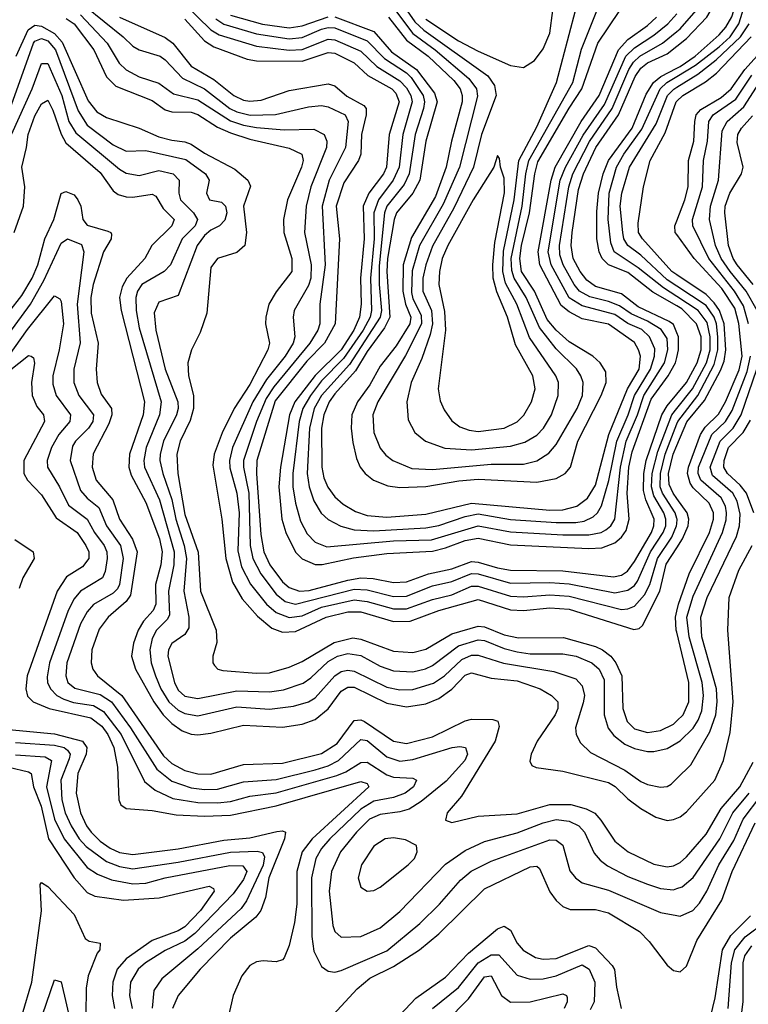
# Model space of a CAD drawing. Header units: inches. Extents: x 1173000 to 1307049, y 522583 to 678455.
# Tile 541 of 617: x 1207983 to 1210220, y 666083 to 669102. Entities that reach past the tile are written whole.
import ezdxf

# ---------------------------------------------------------------- set-up
doc = ezdxf.new("R2010")
doc.units = ezdxf.units.IN
doc.header["$MEASUREMENT"] = 0
doc.layers.add('B2606', color=7, linetype='Continuous')
doc.layers.add('B2616', color=7, linetype='Continuous')

msp = doc.modelspace()

# ---------------------------------------------------------------- linework, layer by layer
at = {"layer": 'B2606', "color": 5}
for points, elevation in [([(1208489, 669150), (1208570, 669071.5), (1208595.7, 669055.7), (1208710, 669020.9), (1208810, 669009.3), (1208850, 669011.3), (1208930, 669042.1), (1208950, 669040.3), (1209030, 669005.7), (1209078.9, 668958.9), (1209150, 668915), (1209170, 668893.6), (1209183.4, 668870), (1209187.5, 668850), (1209159.2, 668750), (1209148, 668650), (1209129.6, 668610.4), (1209084, 668550), (1209070.4, 668510), (1209070.7, 668430), (1209059.6, 668310), (1209063.1, 668210), (1209058.4, 668190), (1209037.7, 668150), (1208977.3, 668062.7), (1208910, 667994.6), (1208875.3, 667950), (1208852.2, 667910), (1208841.4, 667870), (1208821.3, 667710), (1208821.3, 667670), (1208830, 667619), (1208844.7, 667564.7), (1208865.6, 667525.6), (1208890, 667500.1), (1208926, 667486), (1209130, 667503.8), (1209247.3, 667507.3), (1209390, 667550.2), (1209490, 667531.6), (1209650, 667522), (1209730, 667522), (1209768.2, 667530), (1209782.4, 667537.6), (1209797.5, 667550), (1209809.4, 667570), (1209827.3, 667730), (1209844.9, 667810), (1209879.3, 667890), (1209899.1, 667950), (1209962.2, 668050), (1209972.8, 668090), (1209970, 668125), (1209952.2, 668152.2), (1209910, 668177.8), (1209859.8, 668199.8), (1209824.3, 668224.3), (1209790, 668238.5), (1209732.6, 668252.6), (1209701.7, 668270), (1209685, 668290), (1209651.5, 668350), (1209641, 668381), (1209640.4, 668410), (1209668.3, 668590), (1209681, 668630), (1209731.7, 668728.3), (1209801.5, 668830), (1209853.3, 668950), (1209867.6, 668972.4), (1209886.1, 668990), (1209956.2, 669030), (1210000, 669065.8)], 2140), ([(1209136.5, 669130), (1209190, 669060.4), (1209258, 669010), (1209362, 668922), (1209384.8, 668890), (1209388.1, 668868.1), (1209333.2, 668650), (1209283.3, 668536.7), (1209210, 668410), (1209187.8, 668332.2), (1209185.7, 668265.7), (1209190, 668246.3), (1209215.7, 668195.7), (1209216.2, 668170), (1209167.5, 668072.5), (1209082.2, 667930), (1209066.9, 667890), (1209070, 667836.4), (1209090, 667788.5), (1209107.1, 667767.1), (1209128.4, 667750), (1209186.3, 667726.3), (1209250, 667722.8), (1209430, 667739.4), (1209530, 667738.9), (1209570.8, 667749.2), (1209607.6, 667772.4), (1209630, 667799.3), (1209694.1, 667910), (1209710.6, 667950), (1209712.6, 667990), (1209705.6, 668010), (1209691.7, 668031.7), (1209630, 668093.2), (1209578.1, 668158.1), (1209537.9, 668250), (1209500.5, 668310), (1209493.4, 668333.4), (1209492, 668370), (1209525.2, 668530), (1209537, 668630), (1209546, 668670), (1209680.6, 668910), (1209708, 669012), (1209762.7, 669150)], 2240), ([(1209157.8, 669150), (1209196.1, 669096.1), (1209223.6, 669070), (1209419.9, 668930), (1209440.6, 668900.6), (1209445.8, 668870), (1209400.3, 668750), (1209375.9, 668650), (1209315.8, 668524.2), (1209250, 668407.3), (1209229.5, 668350), (1209220.9, 668310), (1209220.4, 668270), (1209246.7, 668210), (1209250, 668170), (1209243.1, 668136.9), (1209217, 668063), (1209185.2, 667990), (1209171.1, 667930), (1209175.5, 667875.5), (1209195.8, 667835.8), (1209229.1, 667810), (1209287.7, 667787.7), (1209370, 667782.6), (1209490, 667793.9), (1209533.7, 667806.3), (1209570, 667828), (1209591.1, 667850), (1209615.7, 667890), (1209636.2, 667950), (1209637.1, 667990), (1209628.9, 668010), (1209547.6, 668127.6), (1209509.5, 668230), (1209474.7, 668294.7), (1209465.6, 668330), (1209468, 668392), (1209501.3, 668550), (1209515, 668670), (1209570, 668774.1), (1209631.1, 668910), (1209689.6, 669130)], 2260), ([(1208184, 669144), (1208300.3, 669050), (1208330, 669021), (1208350.1, 669010.1), (1208414.6, 668990), (1208430, 668979.4), (1208482.7, 668922.7), (1208550.2, 668890.2), (1208627.9, 668830), (1208650, 668819.4), (1208690.2, 668809.8), (1208768.8, 668811.2), (1208870, 668835.3), (1208910, 668839), (1208930, 668835.2), (1208982.6, 668810), (1208991.5, 668790), (1208983.5, 668710), (1208932.7, 668610), (1208911.6, 668530), (1208920.6, 668350), (1208904.9, 668230), (1208904.3, 668170), (1208898, 668150), (1208873.2, 668110), (1208763.6, 667976.4), (1208739.6, 667940.4), (1208709.8, 667870), (1208670.4, 667750), (1208670.4, 667730), (1208686.8, 667650), (1208690.9, 667490), (1208698.7, 667450), (1208723.2, 667403.2), (1208770, 667340.1), (1208798.4, 667318.4), (1208830, 667309.4), (1209010, 667355.6), (1209050, 667353.3), (1209130, 667333.3), (1209170, 667334.7), (1209250, 667365.5), (1209310, 667379), (1209370, 667403.6), (1209390, 667402.6), (1209490, 667373.8), (1209610, 667375.9), (1209670, 667372.3), (1209810, 667344.5), (1209850, 667352.6), (1209870, 667367.2), (1209879.4, 667380.6), (1209919.2, 667470), (1209958.3, 667530), (1209965.9, 667550), (1209966.8, 667570), (1209960, 667590), (1209930, 667642.3), (1209922.1, 667670), (1209924.4, 667710), (1209942.1, 667777.9), (1209984.6, 667890), (1210000, 667909.5)], 2060), ([(1208584.7, 669104.7), (1208610, 669088.5), (1208710, 669058.5), (1208810, 669043.9), (1208850, 669047.7), (1208910, 669072.8), (1208930, 669078.5), (1208950, 669077.6), (1209050, 669037.2), (1209102.9, 668982.9), (1209170, 668939.8), (1209185.2, 668925.2), (1209221.2, 668870), (1209225.5, 668850), (1209223, 668830), (1209197.1, 668750), (1209179, 668630), (1209163, 668597), (1209110.4, 668530), (1209102.5, 668510), (1209087, 668347), (1209086.2, 668290), (1209093.4, 668210), (1209089.4, 668190), (1208995.1, 668044.9), (1208909.7, 667950), (1208887.4, 667910), (1208872.6, 667850), (1208866, 667710), (1208871.6, 667670), (1208886.3, 667626.3), (1208909, 667589), (1208930, 667569.6), (1208968.7, 667548.7), (1209010, 667538.2), (1209070, 667534.7), (1209230, 667544), (1209270, 667551.1), (1209350, 667579), (1209390, 667586.5), (1209490, 667569.8), (1209630, 667559.9), (1209690, 667560.6), (1209715.2, 667564.8), (1209742.9, 667577.1), (1209756.6, 667590), (1209768.8, 667611.2), (1209791, 667689), (1209816, 667810), (1209851, 667890), (1209870.3, 667950), (1209918.8, 668030), (1209931.9, 668070), (1209932.8, 668092.8), (1209916.7, 668130), (1209892.3, 668152.3), (1209850, 668171), (1209810, 668198.1), (1209710, 668224.6), (1209670, 668249.2), (1209614.3, 668350), (1209605.2, 668390), (1209642.5, 668610), (1209658, 668650), (1209712.2, 668747.8), (1209777.6, 668842.4), (1209844, 668990), (1209870, 669016.3), (1209930, 669054.4), (1209972.9, 669090), (1210000, 669120.4)], 2160), ([(1209114.8, 669110), (1209170, 669039.7), (1209237.4, 668990), (1209316, 668916), (1209335.6, 668890), (1209341.6, 668870), (1209341.4, 668850), (1209308.5, 668730), (1209292.6, 668650), (1209259.6, 668560.4), (1209185.3, 668434.7), (1209160.5, 668350), (1209158.7, 668270), (1209167.5, 668230), (1209183.4, 668190), (1209181.1, 668170), (1209138.4, 668101.6), (1209090, 668039.6), (1209057.4, 667982.6), (1209020.4, 667930), (1209003.1, 667890), (1209000.8, 667850), (1209006, 667806), (1209016.7, 667756.7), (1209028.2, 667730), (1209043.9, 667710), (1209069.5, 667690), (1209113, 667673), (1209150, 667667.7), (1209230, 667670.7), (1209331.5, 667688.5), (1209390, 667693.3), (1209570, 667683.4), (1209630, 667694.9), (1209657.1, 667710), (1209674.1, 667730), (1209695.9, 667810), (1209767.9, 667950), (1209783.3, 667990), (1209782.4, 668022.4), (1209765.1, 668050), (1209742.1, 668070), (1209670, 668114.7), (1209630, 668149.9), (1209602.5, 668182.5), (1209562.8, 668270), (1209523.6, 668330), (1209518, 668370), (1209523.3, 668410), (1209547.5, 668510), (1209563.9, 668630), (1209573.8, 668666.2), (1209669.2, 668830.8), (1209708.9, 668890), (1209757.5, 669030), (1209825.1, 669130)], 2220), ([(1209230, 669103.9), (1209330, 669037.2), (1209390, 669005.4), (1209490, 668961.5), (1209530, 668956.1), (1209563.1, 668976.9), (1209590, 669012.6), (1209610, 669060.9), (1209619.6, 669130)], 2280), ([(1208125.5, 669105.5), (1208150, 669090), (1208210.3, 669010), (1208250, 668927.4), (1208278.7, 668898.7), (1208390, 668854.9), (1208430, 668825.8), (1208450, 668819.9), (1208510, 668818.3), (1208530, 668811.4), (1208590, 668773), (1208630, 668754.8), (1208690, 668735.6), (1208810, 668708.3), (1208849.4, 668690), (1208852.9, 668670), (1208848.3, 668650), (1208805.5, 668550), (1208792.8, 668490), (1208794.1, 668450), (1208818.8, 668370), (1208818.8, 668330), (1208770, 668267.9), (1208748, 668230), (1208738.3, 668190), (1208738.1, 668170), (1208750.1, 668110), (1208745.2, 668090), (1208690, 667983.9), (1208641.6, 667910), (1208604.9, 667835.1), (1208580.4, 667770), (1208576, 667736), (1208603.9, 667570), (1208615.7, 667450), (1208636.8, 667376.8), (1208666.1, 667326.1), (1208712.8, 667272.8), (1208756.6, 667236.6), (1208790, 667223.9), (1208830, 667225.8), (1208923.4, 667270), (1208990, 667286.6), (1209030, 667285.8), (1209130, 667256.5), (1209181.9, 667258.1), (1209270, 667290.2), (1209390, 667324.5), (1209490, 667292.5), (1209530, 667290.7), (1209610, 667298.4), (1209670, 667294), (1209868, 667232), (1209884.7, 667235.3), (1209895.2, 667244.8), (1209948, 667350), (1209967.8, 667432.2), (1210000, 667482.4)], 2020), ([(1208170, 669116.9), (1208251.3, 669030), (1208288.6, 668968.6), (1208310, 668948.9), (1208350, 668927.3), (1208410, 668907.6), (1208455.4, 668875.4), (1208530, 668856.7), (1208630, 668791.8), (1208670, 668778.3), (1208710, 668771.3), (1208795.3, 668764.7), (1208886.2, 668766.2), (1208917.3, 668750), (1208926.2, 668730), (1208925.1, 668710), (1208876.5, 668590), (1208862.5, 668530), (1208857.7, 668450), (1208877.3, 668350), (1208876.9, 668310), (1208870, 668287), (1208826.1, 668210), (1208822.7, 668190), (1208828, 668130), (1208822.6, 668110), (1208797.7, 668070), (1208741.2, 667998.8), (1208698.7, 667930), (1208636.6, 667790), (1208626.7, 667750), (1208627.9, 667727.9), (1208649.8, 667650), (1208657.2, 667590), (1208653.1, 667473.1), (1208664.2, 667424.2), (1208691.5, 667371.5), (1208740.2, 667310), (1208770, 667284.1), (1208810, 667268.7), (1208850, 667274.2), (1208910, 667301), (1209010, 667323.1), (1209050, 667317.5), (1209130, 667295), (1209170, 667295.6), (1209250, 667324.5), (1209310, 667338.3), (1209370, 667364.6), (1209390, 667365), (1209490, 667333.8), (1209530, 667332), (1209610, 667338), (1209670, 667334.1), (1209830, 667293.4), (1209850, 667295.4), (1209870, 667304.1), (1209901.3, 667338.7), (1209916.8, 667370), (1209941, 667450), (1209984.3, 667515.7), (1209999.6, 667550), (1210000, 667556.2)], 2040), ([(1208290, 669110.3), (1208430, 669048), (1208453.2, 669030), (1208510, 668960.1), (1208578.7, 668918.7), (1208640.5, 668870), (1208670, 668855.8), (1208690, 668852.2), (1208724.6, 668855.4), (1208810, 668885), (1208930, 668906), (1208950, 668899.5), (1208987.3, 668867.3), (1209039.3, 668839.3), (1209046.8, 668830), (1209046.8, 668810), (1209032.6, 668750), (1209030.3, 668690), (1209022.6, 668670), (1208978.4, 668601.6), (1208955, 668530), (1208964.7, 668430), (1208951.2, 668170), (1208918.6, 668110), (1208864.7, 668055.3), (1208767, 667933), (1208710.8, 667750), (1208709.7, 667710.3), (1208723.3, 667523.3), (1208732.5, 667470), (1208750.9, 667430), (1208790, 667378.2), (1208810, 667361.1), (1208842, 667350), (1208871.6, 667351.6), (1208990, 667383.8), (1209030, 667390), (1209068, 667388), (1209130, 667376), (1209170, 667378.7), (1209237.6, 667402.4), (1209310, 667418.6), (1209370, 667440.2), (1209390, 667438.9), (1209450, 667420.9), (1209490, 667414), (1209650, 667411.7), (1209806.2, 667393.8), (1209830, 667398.7), (1209848.9, 667411.1), (1209870, 667440.3), (1209922.2, 667530), (1209929.6, 667550), (1209930.3, 667570), (1209905.2, 667630), (1209898.3, 667658.3), (1209898.5, 667710), (1209906.3, 667750), (1209953.9, 667890), (1209970, 667917.8), (1210000, 667954.1)], 2080), ([(1208490, 669104), (1208550, 669037.4), (1208579.2, 669019.2), (1208681.6, 668981.6), (1208710, 668976.4), (1208850, 668975.3), (1208930, 669001.5), (1208950, 668999.2), (1209010, 668970), (1209051.3, 668931.3), (1209125.4, 668890), (1209137.4, 668877.4), (1209147.9, 668850), (1209116.9, 668750), (1209109, 668650), (1209100, 668630), (1209055.1, 668570), (1209037.9, 668530), (1209040.4, 668430), (1209029.2, 668310), (1209031.5, 668230), (1209026.2, 668190), (1209008.8, 668150), (1208969.6, 668090), (1208890, 668010.7), (1208827.9, 667930), (1208811.7, 667890), (1208783.4, 667730), (1208778.5, 667670), (1208788, 667570), (1208799.6, 667530), (1208830, 667469.7), (1208850, 667448.7), (1208890, 667431.4), (1208911.4, 667431.4), (1209008, 667452), (1209110, 667465.3), (1209250, 667472.3), (1209290, 667482.2), (1209350, 667505.1), (1209390, 667512.3), (1209490, 667492), (1209730, 667480.7), (1209770, 667482.5), (1209810, 667497.9), (1209830, 667515.5), (1209844.1, 667535.9), (1209854.1, 667570), (1209847.2, 667650), (1209852.4, 667730), (1209862.6, 667777.4), (1209921.6, 667938.4), (1209973.7, 668010), (1209996.1, 668050), (1210000, 668066.3)], 2120), ([(1208630, 669115.8), (1208728.9, 669088.9), (1208810, 669077.8), (1208850, 669083), (1208930, 669111.4)], 2180), ([(1208950, 669110.8), (1209070, 669065.6), (1209124.2, 669004.2), (1209201, 668950), (1209256.8, 668876.8), (1209264.1, 668850), (1209229.3, 668730), (1209211.7, 668610), (1209189.8, 668570), (1209139.6, 668510), (1209132.3, 668490), (1209112.3, 668370), (1209109.9, 668330.1), (1209119.5, 668190), (1209103.1, 668156.9), (1209050, 668085.1), (1209014.3, 668025.7), (1208950, 667954.6), (1208933.1, 667930), (1208916.3, 667890), (1208909.5, 667850), (1208910.3, 667730), (1208916.8, 667696.8), (1208928.6, 667668.6), (1208950, 667639), (1208976.3, 667616.3), (1209014, 667594), (1209050, 667581.2), (1209110, 667576.9), (1209230, 667585.3), (1209370, 667619.3), (1209610, 667598.1), (1209650, 667599.4), (1209693.1, 667610), (1209725.6, 667634.4), (1209750, 667674.9), (1209791.9, 667830), (1209849, 667970), (1209884.2, 668030), (1209888.1, 668070), (1209882.8, 668090), (1209870, 668112), (1209790, 668168.3), (1209710, 668185.2), (1209670, 668206.4), (1209645.5, 668225.5), (1209580.1, 668350), (1209574.3, 668390), (1209614.5, 668610), (1209626.2, 668650), (1209706.7, 668790), (1209761.9, 668870), (1209820.6, 669010), (1209850, 669041.4), (1209910, 669084.7), (1209937.2, 669110)], 2180), ([(1207972, 668990), (1208009.2, 669070.8), (1208030, 669085.9), (1208050, 669082.4), (1208090, 669059.7), (1208113.8, 669033.8), (1208193.1, 668853.1), (1208220.2, 668820.2), (1208250, 668802.2), (1208350, 668769.1), (1208410, 668742.8), (1208450, 668732.4), (1208490, 668728.2), (1208510, 668720.3), (1208550, 668692.8), (1208644, 668644), (1208683.8, 668610), (1208691.4, 668591.4), (1208669.8, 668530), (1208679, 668450), (1208673.9, 668410), (1208650, 668388.7), (1208590.6, 668369.4), (1208570, 668342.4), (1208557.5, 668202.5), (1208537.5, 668142.5), (1208510.1, 668089.9), (1208499.5, 668050), (1208501.3, 668010), (1208516.4, 667950), (1208517, 667910), (1208506.5, 667873.5), (1208475.8, 667810), (1208465.3, 667770), (1208468.2, 667710), (1208490, 667584.6), (1208530.5, 667469.5), (1208537.7, 667350), (1208586.2, 667230), (1208588.2, 667191.8), (1208576.3, 667150), (1208576.2, 667130), (1208581.2, 667121.2), (1208590.9, 667110.9), (1208606.8, 667106.8), (1208710, 667098.1), (1208750, 667099.2), (1208810, 667117), (1208850, 667134.2), (1208947.9, 667192.1), (1209006, 667206), (1209030, 667202.8), (1209130, 667166), (1209190, 667161.7), (1209230, 667171.8), (1209310, 667218.6), (1209390, 667242.2), (1209410, 667240), (1209470, 667215.7), (1209513.9, 667206.1), (1209652.5, 667207.5), (1209750, 667179.8), (1209771.8, 667170), (1209797.6, 667150), (1209813.3, 667130), (1209831.4, 667090), (1209834, 666990), (1209847.2, 666950), (1209870, 666927.5), (1209910, 666916.5), (1209950, 666922.4), (1209990, 666942.1), (1210000, 666951.7)], 1980), ([(1207953.1, 668826.9), (1208025.7, 669030), (1208030, 669036.1), (1208050, 669044.2), (1208070, 669037.1), (1208093.4, 669010), (1208162.4, 668822.4), (1208190, 668779.1), (1208270, 668718.6), (1208310, 668698.9), (1208370, 668701.2), (1208493.2, 668673.2), (1208553.8, 668630), (1208565.2, 668610), (1208556.4, 668570), (1208565.7, 668550), (1208602.7, 668542.7), (1208615.2, 668530), (1208618.5, 668510), (1208612.5, 668487.5), (1208596.4, 668470), (1208570, 668456.9), (1208550, 668440.6), (1208527.7, 668410), (1208470, 668256.1), (1208410, 668235.9), (1208396.3, 668203.7), (1208401.4, 668150), (1208429.8, 668030), (1208468.8, 667930), (1208469.8, 667910), (1208464.7, 667890), (1208424.4, 667810), (1208414, 667770), (1208413.6, 667750), (1208422.2, 667710), (1208450.3, 667630.3), (1208462.2, 667570), (1208488.3, 667490), (1208495.6, 667450), (1208486.7, 667350), (1208502, 667270), (1208502.6, 667237.4), (1208490, 667216.7), (1208450, 667189.2), (1208439.5, 667170), (1208437.9, 667150), (1208458.8, 667070), (1208470, 667046.3), (1208490, 667027.5), (1208530, 667020.1), (1208650, 667044.4), (1208750, 667040.6), (1208793.3, 667046.7), (1208852.8, 667067.2), (1208876.7, 667083.3), (1208930, 667134.1), (1208958.4, 667150), (1208990, 667158.4), (1209030, 667151.9), (1209090, 667119.8), (1209130, 667105.7), (1209190, 667102.7), (1209228.4, 667111.6), (1209250, 667121.7), (1209330, 667182.1), (1209390, 667200.6), (1209410, 667197.8), (1209470, 667173.3), (1209510, 667163.2), (1209550, 667157.6), (1209650, 667157.4), (1209691.1, 667150), (1209738.8, 667130), (1209761.3, 667110), (1209777.5, 667077.5), (1209777.4, 666970), (1209789.5, 666929.5), (1209806.6, 666906.6), (1209840.3, 666880.3), (1209870, 666866.6), (1209910, 666858.3), (1209930, 666857.9), (1209970, 666867.1), (1210000, 666884.6)], 1960), ([(1210000, 668142.2), (1209990, 668167), (1209976.8, 668176.8), (1209881.5, 668221.5), (1209830, 668261.3), (1209750, 668284.4), (1209723.5, 668303.5), (1209703.4, 668330), (1209682.4, 668370), (1209675.7, 668410), (1209679.3, 668450), (1209698.5, 668581.5), (1209713.2, 668630), (1209751.8, 668710), (1209821.3, 668810), (1209872.1, 668927.9), (1209890, 668953.4), (1209909.9, 668970), (1209970, 668997.8), (1210000, 669021)], 2120), ([(1207958, 668750), (1208021, 668890), (1208050, 668968.3), (1208070, 668968.4), (1208112.5, 668870), (1208133.6, 668790), (1208155.6, 668755.6), (1208290, 668643.5), (1208310, 668631.9), (1208350, 668624.6), (1208410, 668639.6), (1208454.6, 668630), (1208472.6, 668610), (1208471.3, 668570), (1208477.2, 668550), (1208516.6, 668510), (1208528.8, 668490), (1208521.9, 668470), (1208481.7, 668430), (1208446.5, 668350), (1208426.2, 668330), (1208358.2, 668290), (1208344.8, 668270), (1208339.7, 668250), (1208340.2, 668210), (1208350, 668157.1), (1208417.7, 667930), (1208412.7, 667890), (1208371, 667790), (1208364.3, 667750), (1208366.6, 667730), (1208412.2, 667630), (1208456.9, 667470), (1208456, 667430), (1208439.9, 667350), (1208443, 667277), (1208436.5, 667263.5), (1208402.7, 667230), (1208390, 667204.6), (1208382.2, 667170), (1208386.7, 667130), (1208400.3, 667090), (1208416.3, 667050), (1208440.7, 667010), (1208470, 666984.7), (1208490, 666974.5), (1208530, 666967.6), (1208650, 666994.5), (1208750, 666988.1), (1208823.3, 666996.7), (1208869.8, 667010), (1208890, 667022.7), (1208950.3, 667089.7), (1208970, 667103.2), (1208990, 667107.6), (1209010, 667104.5), (1209110, 667055.4), (1209150, 667047.1), (1209190, 667048.2), (1209252.8, 667067.2), (1209286.7, 667090), (1209339.9, 667140.1), (1209370, 667153), (1209390, 667153.4), (1209468.4, 667128.4), (1209623, 667103), (1209690, 667081.2), (1209710, 667058.9), (1209716.3, 667030), (1209713, 667007), (1209688.7, 666930), (1209690.7, 666910), (1209704, 666884), (1209735.2, 666855.2), (1209840.3, 666800.3), (1209890, 666765.8), (1209910, 666757), (1209950, 666748.7), (1209970, 666750.2), (1209982.3, 666757.7), (1210000, 666775.1)], 1940), ([(1210000, 668224.7), (1209926.4, 668266.4), (1209850, 668326.6), (1209790, 668350), (1209771.2, 668370), (1209762, 668390), (1209754.8, 668430), (1209754.4, 668514.4), (1209759.5, 668570), (1209774.3, 668630), (1209790.6, 668670), (1209862.7, 668770), (1209906, 668874), (1209928, 668910), (1209951.5, 668928.5), (1210000, 668953.5)], 2080), ([(1210000, 668253.2), (1209959.6, 668279.6), (1209881.1, 668341.1), (1209808.2, 668390), (1209797.5, 668417.5), (1209789.5, 668489.5), (1209792.1, 668570), (1209814.6, 668650), (1209837.2, 668690), (1209893, 668767), (1209948.5, 668890), (1209969.9, 668910.1), (1210000, 668928.1)], 2060), ([(1210000, 668284.8), (1209970, 668304.4), (1209890, 668379.9), (1209849.6, 668410), (1209837.7, 668430), (1209833.9, 668450), (1209826.4, 668530), (1209830.9, 668570), (1209854.7, 668650), (1209937, 668783), (1209971.4, 668870), (1209990.8, 668889.2), (1210000, 668895)], 2040), ([(1207966.7, 668450), (1207995, 668530), (1207998.8, 668590), (1207990, 668650), (1208004.5, 668710), (1208008.7, 668750), (1208030, 668807.7), (1208050, 668844.2), (1208070, 668855.2), (1208085.3, 668825.3), (1208110, 668751.6), (1208125.1, 668725.1), (1208230, 668633.2), (1208270, 668577.2), (1208285.9, 668565.9), (1208310, 668558.9), (1208330, 668557.6), (1208390, 668567.3), (1208400.8, 668560.8), (1208423.3, 668523.3), (1208457.2, 668490), (1208450.1, 668470), (1208389, 668410), (1208366.9, 668370), (1208312, 668310), (1208297.5, 668282.5), (1208290, 668250), (1208294.2, 668210), (1208366.7, 667930), (1208362.5, 667890), (1208319.9, 667770), (1208318.3, 667730), (1208325.8, 667705.8), (1208370, 667621.6), (1208412.8, 667510), (1208420.9, 667470), (1208416.2, 667430), (1208399.6, 667370), (1208400.8, 667310), (1208392.8, 667290), (1208362.8, 667257.2), (1208346.6, 667230), (1208332.2, 667190), (1208325.9, 667150), (1208338.3, 667110), (1208394.5, 667010), (1208423.8, 666970), (1208450, 666944.1), (1208481.7, 666921.7), (1208510, 666910.7), (1208530, 666908.5), (1208570, 666913.7), (1208670, 666938.2), (1208790, 666932.5), (1208850, 666942.1), (1208890, 666956), (1208930, 666989), (1208970, 667043.4), (1208990, 667055.1), (1209010, 667054.8), (1209110, 667005.8), (1209170, 666994.8), (1209230, 667003.7), (1209270, 667020.2), (1209310, 667049.1), (1209350, 667092.2), (1209370, 667099), (1209430, 667082.3), (1209510, 667074.6), (1209581.1, 667050), (1209615.2, 667030), (1209634.6, 667010), (1209634.9, 666990), (1209626.8, 666970), (1209571.8, 666890), (1209552.8, 666850), (1209548.6, 666828.6), (1209555.1, 666815.1), (1209568.3, 666808.3), (1209650, 666798), (1209790, 666762.4), (1209810.4, 666750.4), (1209850, 666712.9), (1209890, 666683.3), (1209936, 666656), (1209970, 666646.7), (1209990, 666648.9), (1210000, 666653.1)], 1920), ([(1210000, 668320), (1209985.2, 668330), (1209894.7, 668430), (1209882.9, 668450), (1209881.8, 668478.2), (1209897.6, 668590), (1209917.9, 668670), (1209964.5, 668755.5), (1209998, 668850), (1210000, 668852)], 2020), ([(1207950, 668205.5), (1207990, 668256.8), (1208021.4, 668310), (1208039.1, 668350), (1208060.3, 668430), (1208087.5, 668490), (1208110, 668568.9), (1208124.7, 668575.3), (1208150, 668564.7), (1208162.1, 668550), (1208170.5, 668530), (1208177.4, 668490), (1208190, 668471.9), (1208253.6, 668453.6), (1208262.9, 668450), (1208264.5, 668444.5), (1208264.3, 668430), (1208240.7, 668390), (1208209, 668290), (1208201.1, 668250), (1208202.6, 668202.6), (1208223.7, 668110), (1208218.4, 668030), (1208220.8, 667990), (1208233.6, 667953.6), (1208265.1, 667910), (1208265.7, 667890), (1208256.8, 667863.2), (1208208.7, 667771.3), (1208205.7, 667730), (1208217.8, 667690), (1208269.5, 667629.5), (1208289.6, 667570), (1208329.6, 667509.6), (1208343.9, 667470), (1208322.8, 667337.2), (1208310, 667318), (1208254.8, 667270), (1208227.2, 667232.8), (1208204.6, 667170), (1208202.4, 667130), (1208207.9, 667110), (1208221.8, 667090), (1208297.2, 667030), (1208424.4, 666844.4), (1208450, 666821), (1208490, 666799.4), (1208530, 666789.6), (1208570, 666788.5), (1208670, 666817.7), (1208790, 666821.6), (1208910, 666851.8), (1208957.4, 666882.6), (1209010, 666952.6), (1209030, 666955), (1209041.5, 666950), (1209130, 666889.8), (1209170, 666882.7), (1209250, 666902.5), (1209350, 666952), (1209370, 666957.5), (1209435.8, 666955.8), (1209450.4, 666950.4), (1209454.4, 666934.4), (1209442.3, 666890), (1209339.6, 666720.4), (1209295.3, 666670), (1209290, 666647.3), (1209310, 666640.3), (1209390, 666659.6), (1209510, 666666.8), (1209610, 666695.7), (1209675.2, 666695.2), (1209722, 666682), (1209748.3, 666668.3), (1209767.2, 666647.2), (1209810, 666582.7), (1209850.3, 666550.3), (1209930, 666512.6), (1209970, 666504.6), (1209990, 666507.4), (1210000, 666512.3)], 1880), ([(1210000, 668443.6), (1209995.4, 668450), (1209994.3, 668470), (1210000, 668485)], 1980), ([(1207930, 668111.8), (1208016.8, 668230), (1208057.7, 668302.3), (1208110, 668416.6), (1208130, 668430.1), (1208173, 668413), (1208180.2, 668390), (1208159.2, 668230), (1208169, 668111), (1208149.8, 668030), (1208149.7, 667990), (1208164.5, 667950), (1208209.4, 667890), (1208207.9, 667870), (1208194.1, 667850), (1208154, 667810), (1208145.7, 667794.3), (1208138, 667750), (1208170, 667658.4), (1208190, 667634.7), (1208226.2, 667606.2), (1208250, 667550), (1208292.7, 667490), (1208300.4, 667450), (1208289.8, 667370.2), (1208283, 667357), (1208270, 667343.4), (1208210, 667309.1), (1208190, 667286.2), (1208170, 667249.9), (1208128.2, 667130), (1208125, 667090), (1208131.4, 667070), (1208152.2, 667052.2), (1208230, 667032.2), (1208265.1, 667010), (1208322.8, 666930), (1208403.7, 666803.7), (1208450, 666766.6), (1208510, 666746.2), (1208550, 666741.2), (1208590, 666742.5), (1208670, 666764.6), (1208770, 666772.3), (1208890, 666801.5), (1208930, 666814.1), (1208961.8, 666830), (1209030, 666894.2), (1209050, 666891.3), (1209110, 666841.5), (1209150, 666828.3), (1209190, 666833.5), (1209310.1, 666870.1), (1209333.7, 666873.7), (1209351.8, 666870), (1209357.5, 666850), (1209349.7, 666830), (1209292.6, 666767.4), (1209215.7, 666704.3), (1209178.7, 666681.3), (1209150, 666672.5), (1209090, 666664.7), (1209056.9, 666650), (1209016.8, 666610), (1208968, 666550), (1208939.7, 666490), (1208933.2, 666430), (1208943.9, 666323.9), (1208950, 666305.8), (1208970, 666288.7), (1209030, 666290.6), (1209090, 666317.4), (1209150, 666367.1), (1209290, 666512.6), (1209350, 666554.2), (1209410, 666581.4), (1209510, 666608.3), (1209590, 666639.2), (1209630, 666648.9), (1209670, 666644), (1209699.1, 666630), (1209716.5, 666610), (1209745.9, 666545.9), (1209764.4, 666524.4), (1209787.2, 666507.2), (1209850, 666474.8), (1209910, 666451.1), (1209950, 666438.1), (1209990, 666434), (1210000, 666437.4)], 1860), ([(1207950, 668071.4), (1208007.4, 668152.6), (1208090, 668255.3), (1208106.4, 668246.4), (1208110, 668238), (1208117.6, 668170), (1208104.6, 668090), (1208084.8, 668010), (1208084.6, 667984.6), (1208094.8, 667950), (1208139.1, 667890), (1208137.1, 667870), (1208103.3, 667830), (1208080.4, 667790), (1208067.2, 667750), (1208068.9, 667730), (1208105.7, 667670), (1208133.2, 667613.2), (1208190.6, 667570), (1208212.5, 667530), (1208242.4, 667490), (1208250.8, 667470), (1208251.6, 667450), (1208245.5, 667410), (1208237.4, 667390), (1208170, 667349.9), (1208150, 667326.3), (1208131.7, 667290), (1208074.2, 667130), (1208067.1, 667087.1), (1208068.4, 667070), (1208077.5, 667050), (1208097.3, 667030), (1208118.2, 667018.2), (1208148.5, 667008.5), (1208210, 666998.8), (1208240.7, 666980.7), (1208294.6, 666910), (1208365.8, 666765.8), (1208399.3, 666739.3), (1208453.7, 666713.7), (1208530, 666701.8), (1208590, 666700.6), (1208630, 666704.8), (1208690, 666721.4), (1208770, 666731), (1208956.1, 666783.9), (1208984.1, 666795.9), (1209030, 666824.6), (1209050, 666825.1), (1209110, 666786.7), (1209130, 666779.5), (1209190, 666776.3), (1209201.5, 666770), (1209191.5, 666750), (1209166.4, 666730), (1209130, 666717.2), (1209070, 666705.1), (1209030, 666680.9), (1208934.9, 666590), (1208910, 666560.3), (1208892.2, 666530), (1208878.8, 666470), (1208879.9, 666290), (1208885.6, 666245.6), (1208910, 666198.6), (1208930, 666184.6), (1208950, 666181.5), (1208970, 666185.8), (1209110, 666246.6), (1209210.9, 666330), (1209271.8, 666390), (1209336.5, 666463.5), (1209369, 666491), (1209430, 666521.1), (1209610, 666586.8), (1209630, 666586.3), (1209650, 666570.8), (1209671.9, 666491.9), (1209688.8, 666470), (1209710, 666454.8), (1209790, 666432.4), (1209950, 666364.3), (1210000, 666354.9)], 1840), ([(1207885.6, 667974.4), (1208010, 668072.5), (1208018.4, 668070), (1208025.3, 668065.3), (1208028.9, 668048.9), (1208019.7, 667990), (1208021.3, 667950), (1208035.6, 667915.6), (1208056, 667890), (1208059.4, 667870), (1207995.8, 667750), (1207996, 667710), (1208007, 667690), (1208050, 667644.7), (1208094.9, 667574.9), (1208159.6, 667530), (1208186.6, 667490), (1208195.2, 667470), (1208195.1, 667450), (1208175.5, 667424.5), (1208126.5, 667393.5), (1208098.1, 667350), (1208006.5, 667090), (1208002.1, 667050), (1208007.4, 667027.4), (1208025, 667010), (1208073.2, 666990), (1208201.3, 666961.3), (1208235.1, 666935.1), (1208254.1, 666910), (1208272.1, 666870), (1208283.9, 666810), (1208287.8, 666710), (1208294.1, 666694.1), (1208310, 666682.6), (1208390, 666677.2), (1208463.6, 666663.6), (1208550, 666659.9), (1208630, 666663), (1208770, 666691.4), (1209030, 666765.8), (1209050, 666759.3), (1209055, 666750), (1208880.7, 666590), (1208850, 666550), (1208834.1, 666490), (1208833.5, 666390), (1208826.6, 666333.4), (1208810, 666262.6), (1208794.8, 666225.2), (1208790, 666219.3), (1208770, 666213.2), (1208730, 666216), (1208710, 666212.6), (1208690, 666201.9), (1208664.5, 666170), (1208638.3, 666110), (1208621.6, 666038.4)], 1820), ([(1210000, 667572.8), (1209994.8, 667590), (1209956.2, 667650), (1209949, 667670), (1209949.6, 667710), (1209964.4, 667770), (1210000, 667862.7)], 2040), ([(1210000, 667634.3), (1209988.6, 667650), (1209976.8, 667676.8), (1209975, 667710), (1209989.1, 667770), (1210000, 667796)], 2020), ([(1207968.5, 667508.5), (1208024.5, 667470), (1208027.2, 667450), (1207993, 667390), (1207981.9, 667358.1)], 1780), ([(1210000, 667223.9), (1209998.5, 667230), (1209995.7, 667270), (1210000, 667288.2)], 1980), ([(1207950, 666925.8), (1208090, 666912.2), (1208175.6, 666890), (1208189.3, 666870), (1208187.7, 666850), (1208161.8, 666790), (1208156.8, 666730), (1208170.1, 666670), (1208188, 666630), (1208202.4, 666610), (1208230, 666582.7), (1208261.3, 666561.3), (1208290, 666548.5), (1208330, 666541.6), (1208470, 666559.6), (1208610, 666586.2), (1208690, 666592.7), (1208772.4, 666612.4), (1208790, 666615), (1208798.9, 666610), (1208796.4, 666590), (1208748, 666470), (1208737.8, 666410), (1208723, 666370), (1208708.3, 666350), (1208630, 666285.4), (1208537, 666190), (1208469.7, 666110), (1208452.3, 666070)], 1780), ([(1207970, 666885.7), (1208090, 666877.8), (1208120.1, 666870), (1208130, 666862.2), (1208138, 666850), (1208134.9, 666834.9), (1208109.4, 666770), (1208112.5, 666710), (1208122.9, 666670), (1208141.1, 666630), (1208165.7, 666590), (1208186.8, 666566.8), (1208250, 666520.3), (1208290, 666504.7), (1208330, 666498), (1208470, 666518.1), (1208630, 666549.2), (1208711.7, 666551.7), (1208728, 666548), (1208734.7, 666534.7), (1208730.4, 666509.6), (1208679.7, 666400.3), (1208663.4, 666376.6), (1208530, 666253), (1208419.1, 666160.9), (1208395.4, 666124.6), (1208389.8, 666070.2)], 1760), ([(1207970, 666847.5), (1208061.7, 666841.7), (1208080.8, 666830), (1208065.3, 666750), (1208090, 666650.7), (1208119.4, 666590), (1208190, 666502.6), (1208221.7, 666481.7), (1208264.5, 666464.5), (1208330, 666451.7), (1208370, 666454.1), (1208430, 666470.3), (1208627.8, 666507.8), (1208667.7, 666507.7), (1208680.7, 666490), (1208670, 666465.4), (1208638.5, 666421.5), (1208520.4, 666299.6), (1208490, 666276.3), (1208430, 666247.6), (1208369.2, 666210), (1208346.6, 666190), (1208323.6, 666150), (1208320.2, 666110), (1208328.2, 666070)], 1740), ([(1207950, 666810.3), (1208010, 666795.8), (1208018.4, 666790), (1208026, 666750), (1208048.7, 666690), (1208071.4, 666590), (1208150, 666470.8), (1208190, 666425.5), (1208214.2, 666414.2), (1208301.5, 666401.5), (1208411.2, 666408.8), (1208564.5, 666444.4), (1208577.9, 666437.9), (1208579.8, 666430), (1208538.6, 666370), (1208490, 666319.7), (1208470, 666307.5), (1208390, 666277.9), (1208310, 666222.2), (1208282.7, 666190), (1208269.2, 666150.8), (1208266.7, 666110), (1208273.9, 666070)], 1720), ([(1208945.7, 666050), (1209019.2, 666130), (1209057.8, 666162.2), (1209130, 666198.3), (1209210.8, 666250), (1209270, 666299.1), (1209410, 666437), (1209550, 666504), (1209570, 666506), (1209578.8, 666498.8), (1209610, 666427.9), (1209630, 666400.5), (1209650, 666382.4), (1209673.2, 666373.2), (1209750, 666373.6), (1209790, 666362.7), (1209885.6, 666305.6), (1209915.1, 666275.1), (1209970, 666202.7), (1209990, 666186.1), (1210000, 666184.2)], 1820), ([(1207991.2, 666050), (1208020.9, 666150), (1208050.4, 666369.6), (1208045.7, 666450), (1208050, 666455.6), (1208070, 666443.7), (1208150, 666358.2), (1208184, 666284), (1208196, 666276), (1208230.2, 666270), (1208229, 666250), (1208220.7, 666239.3), (1208193.2, 666170), (1208187.7, 666132.3), (1208185.9, 666050)], 1680), ([(1209150, 666049.6), (1209198.7, 666101.3), (1209290, 666165.5), (1209360.3, 666239.7), (1209450, 666314.4), (1209470, 666322.5), (1209490, 666310.1), (1209510.3, 666270.3), (1209528.1, 666248.1), (1209566.1, 666226.1), (1209590, 666221.4), (1209630, 666223), (1209730, 666262.8), (1209750, 666256.1), (1209801.6, 666201.6), (1209808.9, 666188.9), (1209815.2, 666135.2), (1209829.5, 666070)], 1780), ([(1209249.9, 666070), (1209330, 666133.7), (1209390.6, 666209.4), (1209430, 666234.6), (1209453.9, 666233.9), (1209510, 666171.5), (1209550, 666160.1), (1209590, 666161.1), (1209629.7, 666169.7), (1209710, 666203.8), (1209731.2, 666190), (1209748.3, 666150), (1209746.1, 666090), (1209734.2, 666065.8)], 1760), ([(1209291.2, 666028.8), (1209360.9, 666099.1), (1209410, 666166.8), (1209430.3, 666170.3), (1209462.2, 666110), (1209490, 666088.9), (1209550.1, 666090.1), (1209650, 666114.5), (1209661.5, 666110), (1209663.7, 666103.7), (1209663.8, 666090), (1209654.8, 666070)], 1740), ([(1208052.7, 666050), (1208090, 666157.1), (1208110, 666151), (1208142.9, 666010)], 1660)]:
    msp.add_lwpolyline(points, dxfattribs=dict(at, elevation=elevation))
for points, elevation in [([(1209450, 668686), (1209438.6, 668650), (1209375.1, 668550), (1209297.1, 668410), (1209279.7, 668370), (1209271.2, 668330), (1209269.5, 668290), (1209287.1, 668207.1), (1209289.6, 668150.4), (1209267.3, 667970), (1209273.8, 667933.8), (1209285.6, 667905.6), (1209310, 667871.6), (1209333.8, 667853.8), (1209363.1, 667843.1), (1209390, 667839.7), (1209470, 667849.1), (1209510, 667868.8), (1209530.7, 667889.3), (1209554.2, 667930), (1209565.5, 667970), (1209558, 668010), (1209505.2, 668105.2), (1209480.4, 668190), (1209447.8, 668267.8), (1209436.3, 668310), (1209435, 668350), (1209441.1, 668418.9), (1209471.5, 668571.5), (1209470, 668616.2), (1209459, 668650), (1209456.2, 668676.2)], 2280), ([(1209130, 666593), (1209105.3, 666590), (1209070, 666567.8), (1209032.7, 666510), (1209021.7, 666470), (1209030, 666441.7), (1209050, 666429.2), (1209070, 666431.2), (1209090, 666442), (1209175.5, 666510), (1209194.8, 666530), (1209203.1, 666550), (1209200.7, 666570), (1209167.4, 666587.4)], 1880)]:
    msp.add_lwpolyline(points, close=True, dxfattribs=dict(at, elevation=elevation))
at = {"layer": 'B2616', "color": 5}
for points, elevation in [([(1210000, 669065.8), (1210010, 669073.9), (1210059.3, 669130), (1210077, 669170), (1210078, 669190), (1210072.6, 669210), (1210048.2, 669270), (1210049, 669330), (1210060.1, 669390), (1210093.1, 669470), (1210103.5, 669510), (1210103.4, 669670), (1210123.5, 669750), (1210116, 669790), (1210087.9, 669847.9), (1210071.1, 669910), (1210069.7, 669970), (1210080.6, 669979.4), (1210090, 669982.7), (1210170, 669933.1), (1210218.8, 669918.8), (1210330, 669900.2)], 2140), ([(1210000, 669021), (1210030, 669044.3), (1210092.2, 669110), (1210115.4, 669150), (1210122.7, 669190), (1210119.5, 669210), (1210090.5, 669270.5), (1210086.6, 669310), (1210089.2, 669350), (1210107.9, 669412.1), (1210153, 669510), (1210155.5, 669550), (1210148.3, 669630), (1210154.3, 669665.7), (1210170, 669696.3), (1210203.1, 669730), (1210213, 669750), (1210200.5, 669770), (1210150, 669810.6), (1210124.3, 669850), (1210115.7, 669890), (1210128.2, 669911.8), (1210194.7, 669894.7), (1210310, 669878.7)], 2120), ([(1210000, 668953.5), (1210010, 668958.6), (1210056.1, 668990), (1210130, 669055.5), (1210150, 669079.3), (1210168.5, 669111.5), (1210193.4, 669190), (1210199.6, 669230), (1210197.2, 669250), (1210173, 669313), (1210168.6, 669350), (1210172.9, 669390), (1210211.7, 669468.3), (1210250.3, 669529.7)], 2080), ([(1210000, 668928.1), (1210057.6, 668962.4), (1210130, 669018.9), (1210163.3, 669050), (1210190.4, 669090), (1210240.5, 669250)], 2060), ([(1210000, 668895), (1210064.6, 668935.4), (1210121, 668979), (1210195.6, 669050), (1210221.9, 669090)], 2040), ([(1210000, 668852), (1210018.4, 668870), (1210088, 668912), (1210121.6, 668938.4), (1210228.4, 669050)], 2020), ([(1210000, 668485), (1210024.9, 668550), (1210035.3, 668590), (1210035.5, 668670), (1210052.8, 668730), (1210055, 668790), (1210059.6, 668810), (1210073.5, 668826.5), (1210136.4, 668863.6), (1210166.9, 668890), (1210208.9, 668950), (1210285.9, 669034.1)], 1980), ([(1210220.5, 668170), (1210205.2, 668225.2), (1210177.4, 668270), (1210098.4, 668370), (1210049.3, 668470), (1210048, 668490), (1210078.6, 668590), (1210081.8, 668670), (1210094.5, 668730), (1210098.4, 668790), (1210111.6, 668810), (1210181.5, 668858.5), (1210230, 668932)], 1960), ([(1210247, 668210), (1210213.4, 668270), (1210163.3, 668330), (1210136.4, 668370), (1210118.4, 668410), (1210100.7, 668490), (1210103.7, 668530), (1210128.4, 668610), (1210138.9, 668761.1), (1210154.2, 668790), (1210205.3, 668834.7), (1210253.4, 668910)], 1940), ([(1210234.4, 668290), (1210185.6, 668350), (1210173.1, 668370), (1210158.7, 668410), (1210147.2, 668510), (1210148.6, 668530), (1210162.5, 668570), (1210198.3, 668630), (1210203.7, 668650), (1210185.8, 668725.8), (1210187, 668750), (1210198.5, 668770), (1210232.6, 668807.4)], 1920), ([(1210000, 667288.2), (1210005.2, 667310), (1210037.7, 667402.3), (1210100.8, 667530), (1210112.3, 667570), (1210112.6, 667590), (1210099.8, 667619.8), (1210050, 667666.8), (1210040.9, 667680.9), (1210033.1, 667710), (1210035.5, 667730), (1210073, 667830), (1210087.5, 667852.5), (1210127.9, 667892.1), (1210149.5, 667930), (1210191.3, 668028.7), (1210200.7, 668070), (1210190.6, 668170.6), (1210177.8, 668217.8), (1210138, 668278), (1210053, 668370), (1210000, 668443.6)], 1980), ([(1210000, 667796), (1210030.7, 667869.3), (1210085.5, 667934.5), (1210133.9, 668026.1), (1210145.3, 668054.7), (1210150.3, 668090), (1210145.2, 668170), (1210130.6, 668210), (1210114.3, 668234.3), (1210090, 668259.5), (1210000, 668320)], 2020), ([(1210000, 667862.7), (1210002.8, 667870), (1210064.6, 667950), (1210115, 668045), (1210126.3, 668090), (1210126.4, 668130), (1210121.5, 668170), (1210114.3, 668190), (1210090, 668225.8), (1210000, 668284.8)], 2040), ([(1210000, 667909.5), (1210047.8, 667970), (1210090.9, 668050), (1210102.2, 668090), (1210102.3, 668130), (1210093.1, 668173.1), (1210066, 668210), (1210000, 668253.2)], 2060), ([(1210000, 667954.1), (1210029.6, 667990), (1210062.1, 668050), (1210075, 668090), (1210074.9, 668130), (1210060.8, 668170), (1210015.8, 668215.8), (1210000, 668224.7)], 2080), ([(1210000, 668066.3), (1210005.7, 668090), (1210004.9, 668130), (1210000, 668142.2)], 2120), ([(1210000, 666884.6), (1210010, 666890.4), (1210050.3, 666929.7), (1210066.1, 666953.9), (1210077, 666983), (1210081.9, 667030), (1210078.1, 667070), (1210037.8, 667210), (1210030.4, 667270), (1210050, 667334.6), (1210140.6, 667530), (1210151.7, 667568.3), (1210153, 667590), (1210149.7, 667610), (1210135.8, 667635.8), (1210074, 667690), (1210065.7, 667710), (1210066.5, 667730), (1210107.9, 667830), (1210149.8, 667870), (1210170, 667904), (1210216.2, 668023.8), (1210226.3, 668070)], 1960), ([(1210000, 666775.1), (1210042.9, 666817.1), (1210101.9, 666918.1), (1210119.7, 666970), (1210124.3, 667010), (1210122.3, 667050), (1210077, 667210), (1210074.1, 667270), (1210093, 667330), (1210182.9, 667517.1), (1210192.6, 667550), (1210194.6, 667585.4), (1210185.4, 667625.4), (1210171.5, 667650), (1210110, 667704.6), (1210102.7, 667730), (1210132.9, 667810), (1210173.1, 667850), (1210197.5, 667890), (1210245.8, 668030)], 1940), ([(1210236.9, 667590), (1210213.6, 667650), (1210195, 667674.9), (1210155.2, 667710), (1210144.5, 667730), (1210145.5, 667750), (1210158.9, 667790), (1210203.6, 667836.4), (1210226.1, 667873.9)], 1920), ([(1210000, 667482.4), (1210017.7, 667510), (1210035.4, 667550), (1210037.2, 667570), (1210032.2, 667590), (1210000, 667634.3)], 2020), ([(1210000, 667556.2), (1210000.8, 667570), (1210000, 667572.8)], 2040), ([(1210000, 666653.1), (1210010, 666657.3), (1210030, 666672.9), (1210116.9, 666770), (1210143.6, 666830), (1210163.4, 666916.6), (1210172.9, 667010), (1210156.6, 667230), (1210161.2, 667330), (1210190, 667413.7), (1210231.4, 667490)], 1920), ([(1210000, 666951.7), (1210019.1, 666970), (1210036.5, 667010), (1210036.7, 667070), (1210000, 667223.9)], 1980), ([(1210000, 666512.3), (1210010, 666517.3), (1210030, 666534.5), (1210090, 666604.1), (1210136.5, 666683.5), (1210193.6, 666750), (1210234.5, 666825.5)], 1880), ([(1210000, 666437.4), (1210016.9, 666443.1), (1210050, 666471.5), (1210131.8, 666590), (1210171.8, 666670), (1210221.7, 666730)], 1860), ([(1210000, 666354.9), (1210010, 666353), (1210049.3, 666370.7), (1210070, 666392.5), (1210092.7, 666430), (1210129.4, 666510), (1210174.9, 666585.1), (1210203.7, 666650), (1210257.8, 666722.2)], 1840), ([(1210000, 666184.2), (1210010, 666182.3), (1210030, 666199.2), (1210061.4, 666278.6), (1210138, 666402), (1210170.4, 666490), (1210240.9, 666639.1)], 1820), ([(1210080.6, 665950), (1210117.7, 666102.3), (1210140.2, 666250), (1210166.2, 666293.8), (1210226.4, 666353.6)], 1780), ([(1210158, 666070), (1210167.6, 666210), (1210177.7, 666250), (1210210, 666289.8), (1210270, 666334.2)], 1760), ([(1210198.4, 666050), (1210203.8, 666090), (1210203.5, 666210), (1210208.4, 666231.6), (1210230, 666262.2)], 1740)]:
    msp.add_lwpolyline(points, dxfattribs=dict(at, elevation=elevation))

doc.saveas('drawing.dxf')
